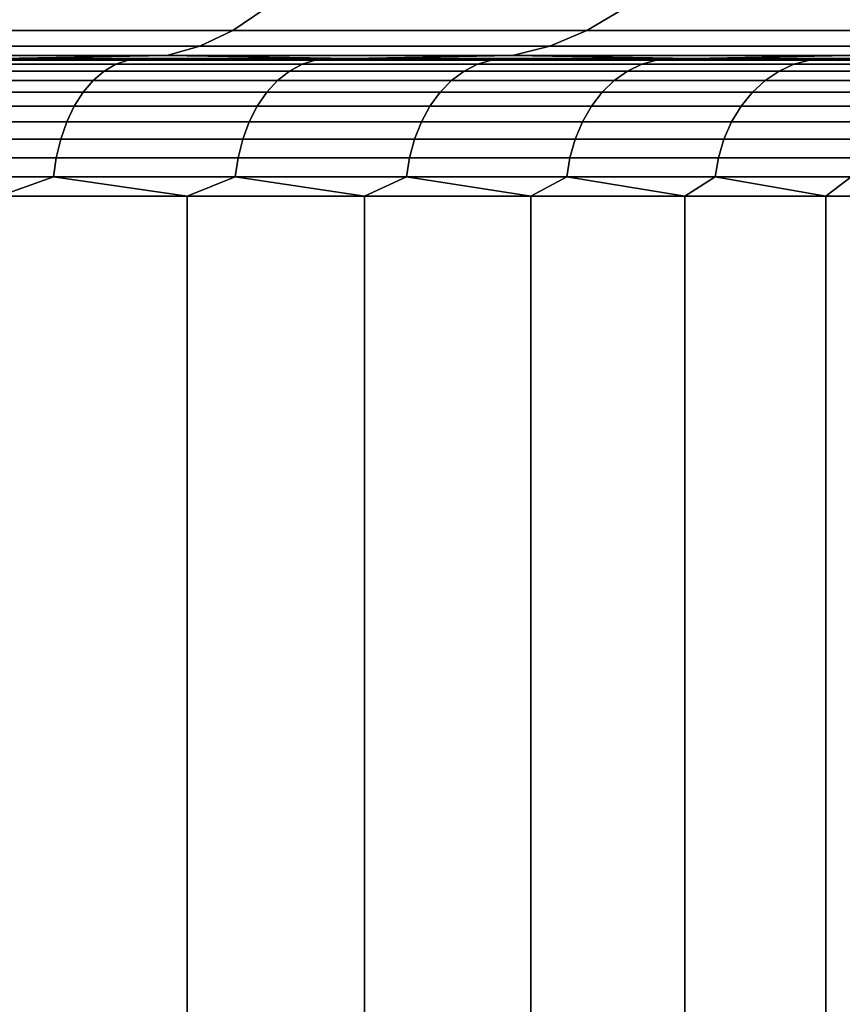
# Model space of a CAD drawing. Header units: metres. Extents: x -109 to 109, y -100 to 58.
# Tile 521 of 642: x 5.28 to 7.08, y 44.14 to 46.28. Entities that reach past the tile are written whole.
import ezdxf

# ---------------------------------------------------------------- set-up
doc = ezdxf.new("R2010")
doc.units = ezdxf.units.M
doc.layers.add('solid_21_062_100_XXX', color=7, linetype='CONTINUOUS')

msp = doc.modelspace()

# ---------------------------------------------------------------- linework, layer by layer
at = {"layer": 'solid_21_062_100_XXX'}
for points in [[(5.816786, 46.308628, 219.596466), (5.01788, 46.308628, 219.889969), (4.957273, 46.261269, 219.710098), (5.74653, 46.261269, 219.420135)], [(5.01788, 46.308628, 190.104889), (5.816786, 46.308628, 190.398392), (5.74653, 46.261269, 190.574722), (4.957273, 46.261269, 190.284775)], [(6.598631, 46.308628, 219.260132), (5.816786, 46.308628, 219.596466), (5.74653, 46.261269, 219.420135), (6.518931, 46.261269, 219.087875)], [(5.816786, 46.308628, 190.398392), (6.598631, 46.308628, 190.734726), (6.518931, 46.261269, 190.906998), (5.74653, 46.261269, 190.574722)], [(7.361121, 46.308628, 218.881973), (6.598631, 46.308628, 219.260132), (6.518931, 46.261269, 219.087875), (7.272211, 46.261269, 218.714279)], [(6.598631, 46.308628, 190.734726), (7.361121, 46.308628, 191.112885), (7.272211, 46.261269, 191.280579), (6.518931, 46.261269, 190.906998)], [(5.74653, 46.261269, 219.420135), (4.957273, 46.261269, 219.710098), (4.895757, 46.227276, 219.527512), (5.67522, 46.227276, 219.241165)], [(4.957273, 46.261269, 190.284775), (5.74653, 46.261269, 190.574722), (5.67522, 46.227276, 190.753708), (4.895757, 46.227276, 190.467346)], [(6.518931, 46.261269, 219.087875), (5.74653, 46.261269, 219.420135), (5.67522, 46.227276, 219.241165), (6.438036, 46.227276, 218.913025)], [(5.74653, 46.261269, 190.574722), (6.518931, 46.261269, 190.906998), (6.438036, 46.227276, 191.081848), (5.67522, 46.227276, 190.753708)], [(7.272211, 46.261269, 218.714279), (6.518931, 46.261269, 219.087875), (6.438036, 46.227276, 218.913025), (7.181969, 46.227276, 218.544067)], [(6.518931, 46.261269, 190.906998), (7.272211, 46.261269, 191.280579), (7.181969, 46.227276, 191.450806), (6.438036, 46.227276, 191.081848)], [(5.67522, 46.227276, 219.241165), (4.895757, 46.227276, 219.527512), (4.833633, 46.206821, 219.34314), (5.603206, 46.206821, 219.06041)], [(4.895757, 46.227276, 190.467346), (5.67522, 46.227276, 190.753708), (5.603206, 46.206821, 190.934448), (4.833633, 46.206821, 190.651718)], [(6.438036, 46.227276, 218.913025), (5.67522, 46.227276, 219.241165), (5.603206, 46.206821, 219.06041), (6.356343, 46.206821, 218.736435)], [(5.67522, 46.227276, 190.753708), (6.438036, 46.227276, 191.081848), (6.356343, 46.206821, 191.258423), (5.603206, 46.206821, 190.934448)], [(7.181969, 46.227276, 218.544067), (6.438036, 46.227276, 218.913025), (6.356343, 46.206821, 218.736435), (7.090836, 46.206821, 218.372162)], [(6.438036, 46.227276, 191.081848), (7.181969, 46.227276, 191.450806), (7.090836, 46.206821, 191.622696), (6.356343, 46.206821, 191.258423)], [(11.270851, 46.200001, 214.808441), (-11.794291, 46.200001, 214.172546), (-12.281966, 46.200001, 213.508682), (11.794343, 46.200001, 214.172485)], [(-0.27868, 46.200001, 213.692963), (11.794343, 46.200001, 214.172485), (-12.281966, 46.200001, 213.508682)], [(-11.270851, 46.200001, 195.186417), (11.794291, 46.200001, 195.822311), (12.281966, 46.200001, 196.486176), (-11.794343, 46.200001, 195.822372)], [(0.27868, 46.200001, 196.301895), (-11.794343, 46.200001, 195.822372), (12.281966, 46.200001, 196.486176)], [(11.270851, 46.200001, 214.808441), (-11.270798, 46.200001, 214.808502), (-11.794291, 46.200001, 214.172546)], [(-11.270851, 46.200001, 195.186417), (11.270798, 46.200001, 195.186356), (11.794291, 46.200001, 195.822311)], [(-11.270851, 46.200001, 195.186417), (-10.713137, 46.200001, 194.580292), (11.270798, 46.200001, 195.186356)], [(10.713137, 46.200001, 215.414566), (-10.713079, 46.200001, 215.414627), (-11.270798, 46.200001, 214.808502)], [(11.270851, 46.200001, 214.808441), (10.713137, 46.200001, 215.414566), (-11.270798, 46.200001, 214.808502)], [(-10.713137, 46.200001, 194.580292), (10.713079, 46.200001, 194.580231), (11.270798, 46.200001, 195.186356)], [(-10.713137, 46.200001, 194.580292), (-10.122867, 46.200001, 194.005814), (10.713079, 46.200001, 194.580231)], [(10.122867, 46.200001, 215.989044), (-10.122807, 46.200001, 215.989105), (-10.713079, 46.200001, 215.414627)], [(10.713137, 46.200001, 215.414566), (10.122867, 46.200001, 215.989044), (-10.713079, 46.200001, 215.414627)], [(-10.122867, 46.200001, 194.005814), (10.122807, 46.200001, 194.005753), (10.713079, 46.200001, 194.580231)], [(-10.122867, 46.200001, 194.005814), (-9.501783, 46.200001, 193.464691), (10.122807, 46.200001, 194.005753)], [(9.501783, 46.200001, 216.530182), (-9.50172, 46.200001, 216.530228), (-10.122807, 46.200001, 215.989105)], [(10.122867, 46.200001, 215.989044), (9.501783, 46.200001, 216.530182), (-10.122807, 46.200001, 215.989105)], [(-9.501783, 46.200001, 193.464691), (9.50172, 46.200001, 193.46463), (10.122807, 46.200001, 194.005753)], [(-9.501783, 46.200001, 193.464691), (-8.851827, 46.200001, 192.958603), (9.50172, 46.200001, 193.46463)], [(8.851827, 46.200001, 217.036255), (-8.85176, 46.200001, 217.036301), (-9.50172, 46.200001, 216.530228)], [(9.501783, 46.200001, 216.530182), (8.851827, 46.200001, 217.036255), (-9.50172, 46.200001, 216.530228)], [(-8.851827, 46.200001, 192.958603), (8.85176, 46.200001, 192.958557), (9.50172, 46.200001, 193.46463)], [(-8.851827, 46.200001, 192.958603), (-8.175019, 46.200001, 192.489151), (8.85176, 46.200001, 192.958557)], [(8.175019, 46.200001, 217.505722), (-8.174951, 46.200001, 217.505753), (-8.85176, 46.200001, 217.036301)], [(8.851827, 46.200001, 217.036255), (8.175019, 46.200001, 217.505722), (-8.85176, 46.200001, 217.036301)], [(-8.175019, 46.200001, 192.489151), (8.174951, 46.200001, 192.489105), (8.85176, 46.200001, 192.958557)], [(-8.175019, 46.200001, 192.489151), (-7.47336, 46.200001, 192.057693), (8.174951, 46.200001, 192.489105)], [(7.47336, 46.200001, 217.93718), (-7.473289, 46.200001, 217.93721), (-8.174951, 46.200001, 217.505753)], [(8.175019, 46.200001, 217.505722), (7.47336, 46.200001, 217.93718), (-8.174951, 46.200001, 217.505753)], [(-7.47336, 46.200001, 192.057693), (7.473289, 46.200001, 192.057648), (8.174951, 46.200001, 192.489105)], [(-7.47336, 46.200001, 192.057693), (-6.748968, 46.200001, 191.665527), (7.473289, 46.200001, 192.057648)], [(6.748968, 46.200001, 218.32933), (-6.748895, 46.200001, 218.329361), (-7.473289, 46.200001, 217.93721)], [(7.47336, 46.200001, 217.93718), (6.748968, 46.200001, 218.32933), (-7.473289, 46.200001, 217.93721)], [(-6.748968, 46.200001, 191.665527), (6.748895, 46.200001, 191.665497), (7.473289, 46.200001, 192.057648)], [(-6.748968, 46.200001, 191.665527), (-6.004082, 46.200001, 191.313904), (6.748895, 46.200001, 191.665497)], [(6.004082, 46.200001, 218.680969), (-6.004007, 46.200001, 218.681), (-6.748895, 46.200001, 218.329361)], [(6.748968, 46.200001, 218.32933), (6.004082, 46.200001, 218.680969), (-6.748895, 46.200001, 218.329361)], [(-6.004082, 46.200001, 191.313904), (6.004007, 46.200001, 191.313858), (6.748895, 46.200001, 191.665497)], [(-6.004082, 46.200001, 191.313904), (-5.240983, 46.200001, 191.00386), (6.004007, 46.200001, 191.313858)], [(6.004082, 46.200001, 218.680969), (5.240983, 46.200001, 218.991013), (-6.004007, 46.200001, 218.681)], [(-5.240983, 46.200001, 191.00386), (5.240907, 46.200001, 191.00383), (6.004007, 46.200001, 191.313858)], [(-0.27868, 46.200001, 213.692963), (0.278669, 46.200001, 213.692963), (11.794343, 46.200001, 214.172485)], [(0.278669, 46.200001, 213.692963), (0.834922, 46.200001, 213.657272), (11.794343, 46.200001, 214.172485)], [(0.834934, 46.200001, 196.337585), (0.27868, 46.200001, 196.301895), (12.281966, 46.200001, 196.486176)], [(0.834922, 46.200001, 213.657272), (1.387784, 46.200001, 213.586029), (11.794343, 46.200001, 214.172485)], [(1.387798, 46.200001, 196.408829), (0.834934, 46.200001, 196.337585), (12.281966, 46.200001, 196.486176)], [(1.934955, 46.200001, 213.479523), (12.282015, 46.200001, 213.508621), (11.794343, 46.200001, 214.172485), (1.387784, 46.200001, 213.586029)], [(1.93497, 46.200001, 196.515335), (1.387798, 46.200001, 196.408829), (12.281966, 46.200001, 196.486176)], [(1.934955, 46.200001, 213.479523), (2.474239, 46.200001, 213.338181), (12.282015, 46.200001, 213.508621)], [(2.474257, 46.200001, 196.656693), (1.93497, 46.200001, 196.515335), (12.281966, 46.200001, 196.486176), (12.732338, 46.200001, 197.175949)], [(2.474239, 46.200001, 213.338181), (3.003467, 46.200001, 213.162552), (12.282015, 46.200001, 213.508621)], [(3.003488, 46.200001, 196.832321), (2.474257, 46.200001, 196.656693), (12.732338, 46.200001, 197.175949)], [(3.003467, 46.200001, 213.162552), (3.520414, 46.200001, 212.953354), (12.282015, 46.200001, 213.508621)], [(3.520438, 46.200001, 197.041519), (3.003488, 46.200001, 196.832321), (12.732338, 46.200001, 197.175949)], [(4.022914, 46.200001, 212.711456), (12.732383, 46.200001, 212.818848), (12.282015, 46.200001, 213.508621), (3.520414, 46.200001, 212.953354)], [(4.022942, 46.200001, 197.283417), (3.520438, 46.200001, 197.041519), (12.732338, 46.200001, 197.175949)], [(4.022914, 46.200001, 212.711456), (4.508954, 46.200001, 212.43782), (12.732383, 46.200001, 212.818848)], [(4.508982, 46.200001, 197.557068), (4.022942, 46.200001, 197.283417), (12.732338, 46.200001, 197.175949), (13.144021, 46.200001, 197.889496)], [(4.508954, 46.200001, 212.43782), (4.976484, 46.200001, 212.133575), (12.732383, 46.200001, 212.818848)], [(4.976511, 46.200001, 197.861298), (4.508982, 46.200001, 197.557068), (13.144021, 46.200001, 197.889496)], [(5.603206, 46.206821, 219.06041), (4.833633, 46.206821, 219.34314), (5.240983, 46.200001, 218.991013)], [(4.833633, 46.206821, 190.651718), (5.603206, 46.206821, 190.934448), (5.240907, 46.200001, 191.00383)], [(5.423526, 46.200001, 211.800034), (13.14406, 46.200001, 212.105301), (12.732383, 46.200001, 212.818848), (4.976484, 46.200001, 212.133575)], [(5.088636, 46.196945, 212.001343), (5.423526, 46.200001, 211.800034), (4.976484, 46.200001, 212.133575)], [(5.423552, 46.200001, 198.194855), (4.976511, 46.200001, 197.861298), (13.144021, 46.200001, 197.889496)], [(5.088636, 46.196945, 197.99353), (4.976511, 46.200001, 197.861298), (5.423552, 46.200001, 198.194855)], [(5.040433, 46.172855, 211.934998), (5.4661, 46.172855, 211.604813), (5.491688, 46.187836, 211.635742), (5.064028, 46.187836, 211.967468)], [(5.4661, 46.172855, 198.390045), (5.040433, 46.172855, 198.059875), (5.064028, 46.187836, 198.02739), (5.491688, 46.187836, 198.359116)], [(5.064028, 46.187836, 211.967468), (5.491688, 46.187836, 211.635742), (5.518374, 46.196945, 211.667999), (5.088636, 46.196945, 212.001343)], [(5.491688, 46.187836, 198.359116), (5.064028, 46.187836, 198.02739), (5.088636, 46.196945, 197.99353), (5.518374, 46.196945, 198.326859)], [(5.518374, 46.196945, 198.326859), (5.088636, 46.196945, 197.99353), (5.423552, 46.200001, 198.194855)], [(5.088636, 46.196945, 212.001343), (5.518374, 46.196945, 211.667999), (5.423526, 46.200001, 211.800034)], [(5.603206, 46.206821, 190.934448), (6.004007, 46.200001, 191.313858), (5.240907, 46.200001, 191.00383)], [(5.603206, 46.206821, 219.06041), (5.240983, 46.200001, 218.991013), (6.004082, 46.200001, 218.680969)], [(5.423526, 46.200001, 211.800034), (5.84827, 46.200001, 211.438522), (13.14406, 46.200001, 212.105301)], [(5.518374, 46.196945, 211.667999), (5.84827, 46.200001, 211.438522), (5.423526, 46.200001, 211.800034)], [(5.848295, 46.200001, 198.556351), (5.423552, 46.200001, 198.194855), (13.144021, 46.200001, 197.889496), (13.515679, 46.200001, 198.624481)], [(5.518374, 46.196945, 198.326859), (5.423552, 46.200001, 198.194855), (5.848295, 46.200001, 198.556351)], [(5.4661, 46.172855, 211.604813), (5.870195, 46.172855, 211.24855), (5.897674, 46.187836, 211.277817), (5.491688, 46.187836, 211.635742)], [(5.870195, 46.172855, 198.746307), (5.4661, 46.172855, 198.390045), (5.491688, 46.187836, 198.359116), (5.897674, 46.187836, 198.717041)], [(5.491688, 46.187836, 211.635742), (5.897674, 46.187836, 211.277817), (5.926333, 46.196945, 211.308334), (5.518374, 46.196945, 211.667999)], [(5.897674, 46.187836, 198.717041), (5.491688, 46.187836, 198.359116), (5.518374, 46.196945, 198.326859), (5.926333, 46.196945, 198.686523)], [(5.926333, 46.196945, 198.686523), (5.518374, 46.196945, 198.326859), (5.848295, 46.200001, 198.556351)], [(5.518374, 46.196945, 211.667999), (5.926333, 46.196945, 211.308334), (5.84827, 46.200001, 211.438522)], [(6.356343, 46.206821, 218.736435), (5.603206, 46.206821, 219.06041), (6.004082, 46.200001, 218.680969)], [(5.603206, 46.206821, 190.934448), (6.356343, 46.206821, 191.258423), (6.004007, 46.200001, 191.313858)], [(6.249002, 46.200001, 211.050522), (13.515713, 46.200001, 211.370316), (13.14406, 46.200001, 212.105301), (5.84827, 46.200001, 211.438522)], [(5.926333, 46.196945, 211.308334), (6.249002, 46.200001, 211.050522), (5.84827, 46.200001, 211.438522)], [(6.249025, 46.200001, 198.944366), (5.848295, 46.200001, 198.556351), (13.515679, 46.200001, 198.624481)], [(5.926333, 46.196945, 198.686523), (5.848295, 46.200001, 198.556351), (6.249025, 46.200001, 198.944366)], [(5.870195, 46.172855, 211.24855), (6.251123, 46.172855, 210.86763), (6.280385, 46.187836, 210.895111), (5.897674, 46.187836, 211.277817)], [(6.251123, 46.172855, 199.127243), (5.870195, 46.172855, 198.746307), (5.897674, 46.187836, 198.717041), (6.280385, 46.187836, 199.099762)], [(5.897674, 46.187836, 211.277817), (6.280385, 46.187836, 210.895111), (6.310904, 46.196945, 210.923767), (5.926333, 46.196945, 211.308334)], [(6.280385, 46.187836, 199.099762), (5.897674, 46.187836, 198.717041), (5.926333, 46.196945, 198.686523), (6.310904, 46.196945, 199.071091)], [(6.310904, 46.196945, 199.071091), (5.926333, 46.196945, 198.686523), (6.249025, 46.200001, 198.944366)], [(5.926333, 46.196945, 211.308334), (6.310904, 46.196945, 210.923767), (6.249002, 46.200001, 211.050522)], [(6.356343, 46.206821, 191.258423), (6.748895, 46.200001, 191.665497), (6.004007, 46.200001, 191.313858)], [(6.356343, 46.206821, 218.736435), (6.004082, 46.200001, 218.680969), (6.748968, 46.200001, 218.32933)], [(6.249002, 46.200001, 211.050522), (6.62404, 46.200001, 210.63765), (13.515713, 46.200001, 211.370316)], [(6.310904, 46.196945, 210.923767), (6.62404, 46.200001, 210.63765), (6.249002, 46.200001, 211.050522)], [(6.624062, 46.200001, 199.357239), (6.249025, 46.200001, 198.944366), (13.515679, 46.200001, 198.624481), (13.846182, 46.200001, 199.378586)], [(6.310904, 46.196945, 199.071091), (6.249025, 46.200001, 198.944366), (6.624062, 46.200001, 199.357239)], [(6.251123, 46.172855, 210.86763), (6.60738, 46.172855, 210.463531), (6.63831, 46.187836, 210.48912), (6.280385, 46.187836, 210.895111)], [(6.60738, 46.172855, 199.531326), (6.251123, 46.172855, 199.127243), (6.280385, 46.187836, 199.099762), (6.63831, 46.187836, 199.505737)], [(6.280385, 46.187836, 210.895111), (6.63831, 46.187836, 210.48912), (6.670568, 46.196945, 210.515808), (6.310904, 46.196945, 210.923767)], [(6.63831, 46.187836, 199.505737), (6.280385, 46.187836, 199.099762), (6.310904, 46.196945, 199.071091), (6.670568, 46.196945, 199.47905)], [(6.670568, 46.196945, 199.47905), (6.310904, 46.196945, 199.071091), (6.624062, 46.200001, 199.357239)], [(6.310904, 46.196945, 210.923767), (6.670568, 46.196945, 210.515808), (6.62404, 46.200001, 210.63765)], [(7.090836, 46.206821, 218.372162), (6.356343, 46.206821, 218.736435), (6.748968, 46.200001, 218.32933)], [(6.356343, 46.206821, 191.258423), (7.090836, 46.206821, 191.622696), (6.748895, 46.200001, 191.665497)], [(6.60738, 46.172855, 210.463531), (6.937562, 46.172855, 210.037857), (6.970037, 46.187836, 210.061462), (6.63831, 46.187836, 210.48912)], [(6.937562, 46.172855, 199.957001), (6.60738, 46.172855, 199.531326), (6.63831, 46.187836, 199.505737), (6.970037, 46.187836, 199.933395)], [(6.971828, 46.200001, 210.20163), (13.84621, 46.200001, 210.616196), (13.515713, 46.200001, 211.370316), (6.62404, 46.200001, 210.63765)], [(6.670568, 46.196945, 210.515808), (6.971828, 46.200001, 210.20163), (6.62404, 46.200001, 210.63765)], [(6.971847, 46.200001, 199.793259), (6.624062, 46.200001, 199.357239), (13.846182, 46.200001, 199.378586)], [(6.670568, 46.196945, 199.47905), (6.624062, 46.200001, 199.357239), (6.971847, 46.200001, 199.793259)], [(6.63831, 46.187836, 210.48912), (6.970037, 46.187836, 210.061462), (7.003907, 46.196945, 210.086075), (6.670568, 46.196945, 210.515808)], [(6.970037, 46.187836, 199.933395), (6.63831, 46.187836, 199.505737), (6.670568, 46.196945, 199.47905), (7.003907, 46.196945, 199.908798)], [(7.003907, 46.196945, 199.908798), (6.670568, 46.196945, 199.47905), (6.971847, 46.200001, 199.793259)], [(6.670568, 46.196945, 210.515808), (7.003907, 46.196945, 210.086075), (6.971828, 46.200001, 210.20163)], [(7.090836, 46.206821, 191.622696), (7.473289, 46.200001, 192.057648), (6.748895, 46.200001, 191.665497)], [(7.090836, 46.206821, 218.372162), (6.748968, 46.200001, 218.32933), (7.47336, 46.200001, 217.93718)], [(6.937562, 46.172855, 210.037857), (7.240363, 46.172855, 209.5923), (7.274256, 46.187836, 209.613815), (6.970037, 46.187836, 210.061462)], [(7.240363, 46.172855, 200.402557), (6.937562, 46.172855, 199.957001), (6.970037, 46.187836, 199.933395), (7.274256, 46.187836, 200.381042)], [(6.970037, 46.187836, 210.061462), (7.274256, 46.187836, 209.613815), (7.309605, 46.196945, 209.636246), (7.003907, 46.196945, 210.086075)], [(7.274256, 46.187836, 200.381042), (6.970037, 46.187836, 199.933395), (7.003907, 46.196945, 199.908798), (7.309605, 46.196945, 200.358612)], [(7.290984, 46.200001, 209.744171), (14.1347, 46.200001, 209.84494), (13.84621, 46.200001, 210.616196), (6.971828, 46.200001, 210.20163)], [(7.003907, 46.196945, 210.086075), (7.290984, 46.200001, 209.744171), (6.971828, 46.200001, 210.20163)], [(7.291001, 46.200001, 200.250717), (6.971847, 46.200001, 199.793259), (13.846182, 46.200001, 199.378586), (14.134675, 46.200001, 200.149841)], [(7.003907, 46.196945, 199.908798), (6.971847, 46.200001, 199.793259), (7.291001, 46.200001, 200.250717)], [(7.309605, 46.196945, 200.358612), (7.003907, 46.196945, 199.908798), (7.291001, 46.200001, 200.250717)], [(7.003907, 46.196945, 210.086075), (7.309605, 46.196945, 209.636246), (7.290984, 46.200001, 209.744171)], [(5.018334, 46.152306, 211.904572), (5.442134, 46.152306, 211.575836), (5.4661, 46.172855, 211.604813), (5.040433, 46.172855, 211.934998)], [(5.442134, 46.152306, 198.419022), (5.018334, 46.152306, 198.090286), (5.040433, 46.172855, 198.059875), (5.4661, 46.172855, 198.390045)], [(5.442134, 46.152306, 211.575836), (5.844458, 46.152306, 211.221146), (5.870195, 46.172855, 211.24855), (5.4661, 46.172855, 211.604813)], [(5.844458, 46.152306, 198.773712), (5.442134, 46.152306, 198.419022), (5.4661, 46.172855, 198.390045), (5.870195, 46.172855, 198.746307)], [(5.844458, 46.152306, 211.221146), (6.223715, 46.152306, 210.841888), (6.251123, 46.172855, 210.86763), (5.870195, 46.172855, 211.24855)], [(6.223715, 46.152306, 199.152969), (5.844458, 46.152306, 198.773712), (5.870195, 46.172855, 198.746307), (6.251123, 46.172855, 199.127243)], [(6.223715, 46.152306, 210.841888), (6.578411, 46.152306, 210.43956), (6.60738, 46.172855, 210.463531), (6.251123, 46.172855, 210.86763)], [(6.578411, 46.152306, 199.555298), (6.223715, 46.152306, 199.152969), (6.251123, 46.172855, 199.127243), (6.60738, 46.172855, 199.531326)], [(6.578411, 46.152306, 210.43956), (6.907144, 46.152306, 210.015762), (6.937562, 46.172855, 210.037857), (6.60738, 46.172855, 210.463531)], [(6.907144, 46.152306, 199.979095), (6.578411, 46.152306, 199.555298), (6.60738, 46.172855, 199.531326), (6.937562, 46.172855, 199.957001)], [(6.907144, 46.152306, 210.015762), (7.208618, 46.152306, 209.572159), (7.240363, 46.172855, 209.5923), (6.937562, 46.172855, 210.037857)], [(7.208618, 46.152306, 200.422699), (6.907144, 46.152306, 199.979095), (6.937562, 46.172855, 199.957001), (7.240363, 46.172855, 200.402557)], [(4.99818, 46.126614, 211.876831), (5.420279, 46.126614, 211.549423), (5.442134, 46.152306, 211.575836), (5.018334, 46.152306, 211.904572)], [(5.420279, 46.126614, 198.445435), (4.99818, 46.126614, 198.118027), (5.018334, 46.152306, 198.090286), (5.442134, 46.152306, 198.419022)], [(5.420279, 46.126614, 211.549423), (5.820986, 46.126614, 211.196152), (5.844458, 46.152306, 211.221146), (5.442134, 46.152306, 211.575836)], [(5.820986, 46.126614, 198.798706), (5.420279, 46.126614, 198.445435), (5.442134, 46.152306, 198.419022), (5.844458, 46.152306, 198.773712)], [(5.820986, 46.126614, 211.196152), (6.198721, 46.126614, 210.81842), (6.223715, 46.152306, 210.841888), (5.844458, 46.152306, 211.221146)], [(6.198721, 46.126614, 199.176437), (5.820986, 46.126614, 198.798706), (5.844458, 46.152306, 198.773712), (6.223715, 46.152306, 199.152969)], [(6.198721, 46.126614, 210.81842), (6.551992, 46.126614, 210.417709), (6.578411, 46.152306, 210.43956), (6.223715, 46.152306, 210.841888)], [(6.551992, 46.126614, 199.577148), (6.198721, 46.126614, 199.176437), (6.223715, 46.152306, 199.152969), (6.578411, 46.152306, 199.555298)], [(6.551992, 46.126614, 210.417709), (6.879405, 46.126614, 209.995605), (6.907144, 46.152306, 210.015762), (6.578411, 46.152306, 210.43956)], [(6.879405, 46.126614, 199.999252), (6.551992, 46.126614, 199.577148), (6.578411, 46.152306, 199.555298), (6.907144, 46.152306, 199.979095)], [(6.879405, 46.126614, 209.995605), (7.179668, 46.126614, 209.553787), (7.208618, 46.152306, 209.572159), (6.907144, 46.152306, 210.015762)], [(7.179668, 46.126614, 200.441071), (6.879405, 46.126614, 199.999252), (6.907144, 46.152306, 199.979095), (7.208618, 46.152306, 200.422699)], [(4.980384, 46.096294, 211.852341), (5.40098, 46.096294, 211.526093), (5.420279, 46.126614, 211.549423), (4.99818, 46.126614, 211.876831)], [(5.40098, 46.096294, 198.468765), (4.980384, 46.096294, 198.142517), (4.99818, 46.126614, 198.118027), (5.420279, 46.126614, 198.445435)], [(5.40098, 46.096294, 211.526093), (5.80026, 46.096294, 211.174088), (5.820986, 46.126614, 211.196152), (5.420279, 46.126614, 211.549423)], [(5.80026, 46.096294, 198.820786), (5.40098, 46.096294, 198.468765), (5.420279, 46.126614, 198.445435), (5.820986, 46.126614, 198.798706)], [(5.80026, 46.096294, 211.174088), (6.17665, 46.096294, 210.797684), (6.198721, 46.126614, 210.81842), (5.820986, 46.126614, 211.196152)], [(6.17665, 46.096294, 199.197174), (5.80026, 46.096294, 198.820786), (5.820986, 46.126614, 198.798706), (6.198721, 46.126614, 199.176437)], [(6.17665, 46.096294, 210.797684), (6.528663, 46.096294, 210.398407), (6.551992, 46.126614, 210.417709), (6.198721, 46.126614, 210.81842)], [(6.528663, 46.096294, 199.596451), (6.17665, 46.096294, 199.197174), (6.198721, 46.126614, 199.176437), (6.551992, 46.126614, 199.577148)], [(6.528663, 46.096294, 210.398407), (6.85491, 46.096294, 209.977814), (6.879405, 46.126614, 209.995605), (6.551992, 46.126614, 210.417709)], [(6.85491, 46.096294, 200.017044), (6.528663, 46.096294, 199.596451), (6.551992, 46.126614, 199.577148), (6.879405, 46.126614, 199.999252)], [(6.85491, 46.096294, 209.977814), (7.154104, 46.096294, 209.537567), (7.179668, 46.126614, 209.553787), (6.879405, 46.126614, 209.995605)], [(7.154104, 46.096294, 200.457291), (6.85491, 46.096294, 200.017044), (6.879405, 46.126614, 199.999252), (7.179668, 46.126614, 200.441071)], [(4.965307, 46.061977, 211.831589), (5.38463, 46.061977, 211.506332), (5.40098, 46.096294, 211.526093), (4.980384, 46.096294, 211.852341)], [(5.38463, 46.061977, 198.488525), (4.965307, 46.061977, 198.163269), (4.980384, 46.096294, 198.142517), (5.40098, 46.096294, 198.468765)], [(5.38463, 46.061977, 211.506332), (5.782701, 46.061977, 211.15538), (5.80026, 46.096294, 211.174088), (5.40098, 46.096294, 211.526093)], [(5.782701, 46.061977, 198.839478), (5.38463, 46.061977, 198.488525), (5.40098, 46.096294, 198.468765), (5.80026, 46.096294, 198.820786)], [(5.782701, 46.061977, 211.15538), (6.157952, 46.061977, 210.780136), (6.17665, 46.096294, 210.797684), (5.80026, 46.096294, 211.174088)], [(6.157952, 46.061977, 199.214737), (5.782701, 46.061977, 198.839478), (5.80026, 46.096294, 198.820786), (6.17665, 46.096294, 199.197174)], [(6.157952, 46.061977, 210.780136), (6.508899, 46.061977, 210.382065), (6.528663, 46.096294, 210.398407), (6.17665, 46.096294, 210.797684)], [(6.508899, 46.061977, 199.612808), (6.157952, 46.061977, 199.214737), (6.17665, 46.096294, 199.197174), (6.528663, 46.096294, 199.596451)], [(6.508899, 46.061977, 210.382065), (6.834159, 46.061977, 209.962738), (6.85491, 46.096294, 209.977814), (6.528663, 46.096294, 210.398407)], [(6.834159, 46.061977, 200.03212), (6.508899, 46.061977, 199.612808), (6.528663, 46.096294, 199.596451), (6.85491, 46.096294, 200.017044)], [(6.834159, 46.061977, 209.962738), (7.132448, 46.061977, 209.523819), (7.154104, 46.096294, 209.537567), (6.85491, 46.096294, 209.977814)], [(7.132448, 46.061977, 200.471039), (6.834159, 46.061977, 200.03212), (6.85491, 46.096294, 200.017044), (7.154104, 46.096294, 200.457291)], [(4.953258, 46.024353, 211.815002), (5.371563, 46.024353, 211.49054), (5.38463, 46.061977, 211.506332), (4.965307, 46.061977, 211.831589)], [(5.371563, 46.024353, 198.504333), (4.953258, 46.024353, 198.179855), (4.965307, 46.061977, 198.163269), (5.38463, 46.061977, 198.488525)], [(5.371563, 46.024353, 211.49054), (5.768669, 46.024353, 211.140442), (5.782701, 46.061977, 211.15538), (5.38463, 46.061977, 211.506332)], [(5.768669, 46.024353, 198.854416), (5.371563, 46.024353, 198.504333), (5.38463, 46.061977, 198.488525), (5.782701, 46.061977, 198.839478)], [(5.768669, 46.024353, 211.140442), (6.143008, 46.024353, 210.766098), (6.157952, 46.061977, 210.780136), (5.782701, 46.061977, 211.15538)], [(6.143008, 46.024353, 199.22876), (5.768669, 46.024353, 198.854416), (5.782701, 46.061977, 198.839478), (6.157952, 46.061977, 199.214737)], [(6.143008, 46.024353, 210.766098), (6.493104, 46.024353, 210.368988), (6.508899, 46.061977, 210.382065), (6.157952, 46.061977, 210.780136)], [(6.493104, 46.024353, 199.62587), (6.143008, 46.024353, 199.22876), (6.157952, 46.061977, 199.214737), (6.508899, 46.061977, 199.612808)], [(6.493104, 46.024353, 210.368988), (6.817575, 46.024353, 209.950684), (6.834159, 46.061977, 209.962738), (6.508899, 46.061977, 210.382065)], [(6.817575, 46.024353, 200.044174), (6.493104, 46.024353, 199.62587), (6.508899, 46.061977, 199.612808), (6.834159, 46.061977, 200.03212)], [(6.817575, 46.024353, 209.950684), (7.115139, 46.024353, 209.512833), (7.132448, 46.061977, 209.523819), (6.834159, 46.061977, 209.962738)], [(7.115139, 46.024353, 200.482025), (6.817575, 46.024353, 200.044174), (6.834159, 46.061977, 200.03212), (7.132448, 46.061977, 200.471039)], [(4.944482, 45.984192, 211.802933), (5.362046, 45.984192, 211.479034), (5.371563, 46.024353, 211.49054), (4.953258, 46.024353, 211.815002)], [(5.362046, 45.984192, 198.515823), (4.944482, 45.984192, 198.19194), (4.953258, 46.024353, 198.179855), (5.371563, 46.024353, 198.504333)], [(5.362046, 45.984192, 211.479034), (5.758449, 45.984192, 211.129562), (5.768669, 46.024353, 211.140442), (5.371563, 46.024353, 211.49054)], [(5.758449, 45.984192, 198.865311), (5.362046, 45.984192, 198.515823), (5.371563, 46.024353, 198.504333), (5.768669, 46.024353, 198.854416)], [(5.758449, 45.984192, 211.129562), (6.132125, 45.984192, 210.755875), (6.143008, 46.024353, 210.766098), (5.768669, 46.024353, 211.140442)], [(6.132125, 45.984192, 199.238983), (5.758449, 45.984192, 198.865311), (5.768669, 46.024353, 198.854416), (6.143008, 46.024353, 199.22876)], [(6.132125, 45.984192, 210.755875), (6.4816, 45.984192, 210.359482), (6.493104, 46.024353, 210.368988), (6.143008, 46.024353, 210.766098)], [(6.4816, 45.984192, 199.635391), (6.132125, 45.984192, 199.238983), (6.143008, 46.024353, 199.22876), (6.493104, 46.024353, 199.62587)], [(6.4816, 45.984192, 210.359482), (6.805496, 45.984192, 209.94191), (6.817575, 46.024353, 209.950684), (6.493104, 46.024353, 210.368988)], [(6.805496, 45.984192, 200.052948), (6.4816, 45.984192, 199.635391), (6.493104, 46.024353, 199.62587), (6.817575, 46.024353, 200.044174)], [(6.805496, 45.984192, 209.94191), (7.102533, 45.984192, 209.504837), (7.115139, 46.024353, 209.512833), (6.817575, 46.024353, 209.950684)], [(7.102533, 45.984192, 200.490021), (6.805496, 45.984192, 200.052948), (6.817575, 46.024353, 200.044174), (7.115139, 46.024353, 200.482025)], [(4.939159, 45.942314, 211.795593), (5.356273, 45.942314, 211.472046), (5.362046, 45.984192, 211.479034), (4.944482, 45.984192, 211.802933)], [(5.356273, 45.942314, 198.522812), (4.939159, 45.942314, 198.199265), (4.944482, 45.984192, 198.19194), (5.362046, 45.984192, 198.515823)], [(5.356273, 45.942314, 211.472046), (5.752249, 45.942314, 211.122955), (5.758449, 45.984192, 211.129562), (5.362046, 45.984192, 211.479034)], [(5.752249, 45.942314, 198.871902), (5.356273, 45.942314, 198.522812), (5.362046, 45.984192, 198.515823), (5.758449, 45.984192, 198.865311)], [(5.752249, 45.942314, 211.122955), (6.125523, 45.942314, 210.74968), (6.132125, 45.984192, 210.755875), (5.758449, 45.984192, 211.129562)], [(6.125523, 45.942314, 199.245178), (5.752249, 45.942314, 198.871902), (5.758449, 45.984192, 198.865311), (6.132125, 45.984192, 199.238983)], [(6.125523, 45.942314, 210.74968), (6.474622, 45.942314, 210.353699), (6.4816, 45.984192, 210.359482), (6.132125, 45.984192, 210.755875)], [(6.474622, 45.942314, 199.641159), (6.125523, 45.942314, 199.245178), (6.132125, 45.984192, 199.238983), (6.4816, 45.984192, 199.635391)], [(6.474622, 45.942314, 210.353699), (6.798169, 45.942314, 209.936584), (6.805496, 45.984192, 209.94191), (6.4816, 45.984192, 210.359482)], [(6.798169, 45.942314, 200.058273), (6.474622, 45.942314, 199.641159), (6.4816, 45.984192, 199.635391), (6.805496, 45.984192, 200.052948)], [(6.798169, 45.942314, 209.936584), (7.094887, 45.942314, 209.499985), (7.102533, 45.984192, 209.504837), (6.805496, 45.984192, 209.94191)], [(7.094887, 45.942314, 200.494873), (6.798169, 45.942314, 200.058273), (6.805496, 45.984192, 200.052948), (7.102533, 45.984192, 200.490021)], [(5.356273, 45.942314, 198.522812), (5.237317, 45.900002, 198.430054), (4.939159, 45.942314, 198.199265)], [(4.939159, 45.942314, 211.795593), (5.237317, 45.900002, 211.564819), (5.356273, 45.942314, 211.472046)], [(5.356273, 45.942314, 198.522812), (5.64733, 45.900002, 198.779099), (5.237317, 45.900002, 198.430054)], [(5.356273, 45.942314, 211.472046), (5.237317, 45.900002, 211.564819), (5.64733, 45.900002, 211.215759)], [(5.752249, 45.942314, 198.871902), (5.64733, 45.900002, 198.779099), (5.356273, 45.942314, 198.522812)], [(5.356273, 45.942314, 211.472046), (5.64733, 45.900002, 211.215759), (5.752249, 45.942314, 211.122955)], [(5.752249, 45.942314, 198.871902), (6.034137, 45.900002, 199.153702), (5.64733, 45.900002, 198.779099)], [(5.752249, 45.942314, 211.122955), (5.64733, 45.900002, 211.215759), (6.034137, 45.900002, 210.841156)], [(6.125523, 45.942314, 199.245178), (6.034137, 45.900002, 199.153702), (5.752249, 45.942314, 198.871902)], [(5.752249, 45.942314, 211.122955), (6.034137, 45.900002, 210.841156), (6.125523, 45.942314, 210.74968)], [(6.125523, 45.942314, 199.245178), (6.396148, 45.900002, 199.552307), (6.034137, 45.900002, 199.153702)], [(6.125523, 45.942314, 210.74968), (6.034137, 45.900002, 210.841156), (6.396148, 45.900002, 210.442551)], [(6.474622, 45.942314, 199.641159), (6.396148, 45.900002, 199.552307), (6.125523, 45.942314, 199.245178)], [(6.125523, 45.942314, 210.74968), (6.396148, 45.900002, 210.442551), (6.474622, 45.942314, 210.353699)], [(6.474622, 45.942314, 199.641159), (6.731876, 45.900002, 199.973297), (6.396148, 45.900002, 199.552307)], [(6.474622, 45.942314, 210.353699), (6.396148, 45.900002, 210.442551), (6.731876, 45.900002, 210.021561)], [(6.798169, 45.942314, 200.058273), (6.731876, 45.900002, 199.973297), (6.474622, 45.942314, 199.641159)], [(6.474622, 45.942314, 210.353699), (6.731876, 45.900002, 210.021561), (6.798169, 45.942314, 209.936584)], [(6.798169, 45.942314, 200.058273), (7.039941, 45.900002, 200.414932), (6.731876, 45.900002, 199.973297)], [(6.798169, 45.942314, 209.936584), (6.731876, 45.900002, 210.021561), (7.039941, 45.900002, 209.579926)], [(7.094887, 45.942314, 200.494873), (7.039941, 45.900002, 200.414932), (6.798169, 45.942314, 200.058273)], [(6.798169, 45.942314, 209.936584), (7.039941, 45.900002, 209.579926), (7.094887, 45.942314, 209.499985)], [(7.094887, 45.942314, 200.494873), (7.319077, 45.900002, 200.875397), (7.039941, 45.900002, 200.414932)], [(7.094887, 45.942314, 209.499985), (7.039941, 45.900002, 209.579926), (7.319077, 45.900002, 209.119461)], [(5.237317, 45.900002, 198.430054), (5.64733, 45.900002, 198.779099), (5.647223, 37.700001, 198.779007), (5.237402, 37.700001, 198.430115)], [(5.64733, 45.900002, 211.215759), (5.237317, 45.900002, 211.564819), (5.237402, 37.700001, 211.564743), (5.647223, 37.700001, 211.215866)], [(5.64733, 45.900002, 198.779099), (6.034137, 45.900002, 199.153702), (6.034209, 37.700001, 199.153778), (5.647223, 37.700001, 198.779007)], [(6.034137, 45.900002, 210.841156), (5.64733, 45.900002, 211.215759), (5.647223, 37.700001, 211.215866), (6.034209, 37.700001, 210.84108)], [(6.034137, 45.900002, 199.153702), (6.396148, 45.900002, 199.552307), (6.396193, 37.700001, 199.552368), (6.034209, 37.700001, 199.153778)], [(6.034137, 45.900002, 210.841156), (6.034209, 37.700001, 210.84108), (6.396193, 37.700001, 210.44249), (6.396148, 45.900002, 210.442551)], [(6.396148, 45.900002, 199.552307), (6.731876, 45.900002, 199.973297), (6.731777, 37.700001, 199.973175), (6.396193, 37.700001, 199.552368)], [(6.731876, 45.900002, 210.021561), (6.396148, 45.900002, 210.442551), (6.396193, 37.700001, 210.44249), (6.731777, 37.700001, 210.021683)], [(6.731876, 45.900002, 199.973297), (7.039941, 45.900002, 200.414932), (7.040025, 37.700001, 200.41507), (6.731777, 37.700001, 199.973175)], [(7.039941, 45.900002, 209.579926), (6.731876, 45.900002, 210.021561), (6.731777, 37.700001, 210.021683), (7.040025, 37.700001, 209.579788)], [(7.039941, 45.900002, 200.414932), (7.319077, 45.900002, 200.875397), (7.319033, 37.700001, 200.87532), (7.040025, 37.700001, 200.41507)], [(7.319077, 45.900002, 209.119461), (7.039941, 45.900002, 209.579926), (7.040025, 37.700001, 209.579788), (7.319033, 37.700001, 209.119537)]]:
    msp.add_3dface(points, dxfattribs=at)

doc.saveas('drawing.dxf')
